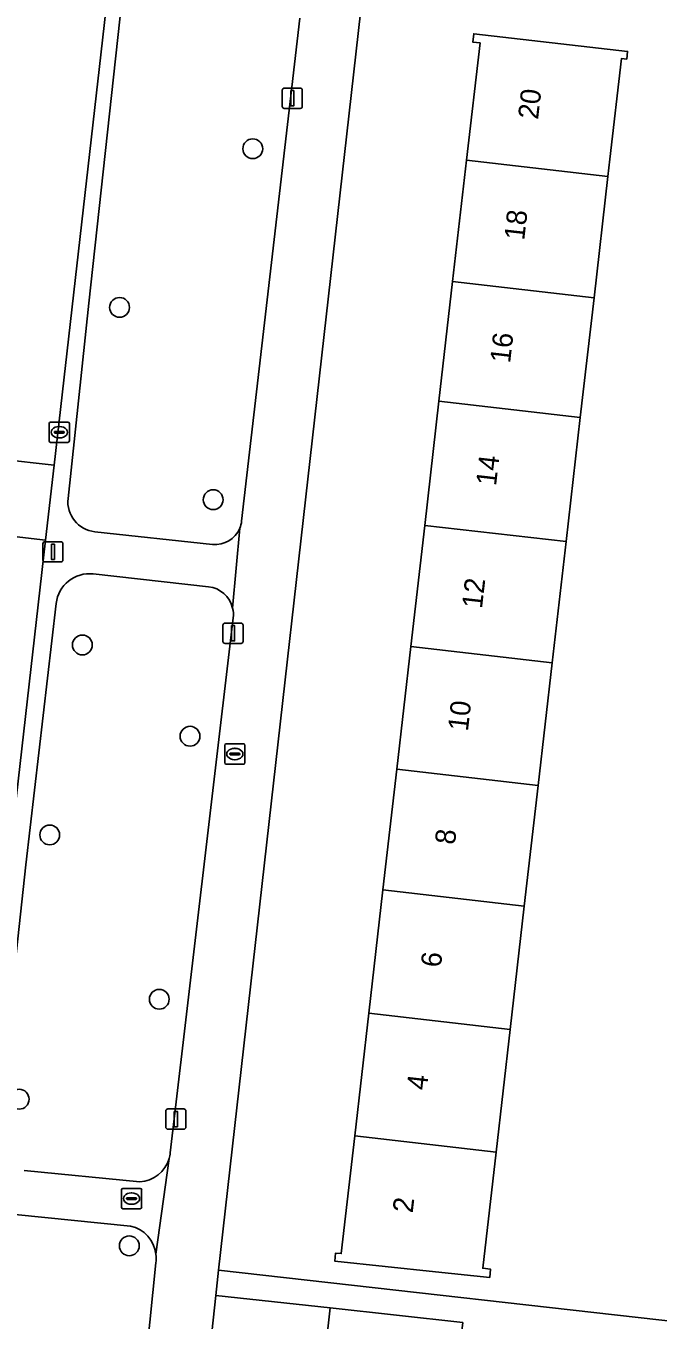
# Model space of a CAD drawing. Extents: x 162026 to 163502, y 387295 to 388169.
# Drawn here: x 162585.7 to 162616.9, y 387401.3 to 387465.2 of the extents above; entities that cross this region are included whole.
import ezdxf

# ---------------------------------------------------------------- set-up
doc = ezdxf.new("R2010")
doc.units = 0
for name, color, linetype in [('IMGEO_Boom', 7, 'Continuous'), ('IMGEO_Brandkraan', 7, 'Continuous'), ('IMGEO_Erf', 7, 'Continuous'), ('IMGEO_Groenvoorziening', 7, 'Continuous'), ('IMGEO_Kolk', 7, 'Continuous'), ('IMGEO_Lichtmast', 7, 'Continuous'), ('IMGEO_Muur', 7, 'Continuous'), ('IMGEO_Pand', 7, 'Continuous'), ('IMGEO_Pand_nummerreeks', 7, 'Continuous'), ('IMGEO_Rijbaan_lokaal_open', 7, 'Continuous'), ('IMGEO_Rioolput', 7, 'Continuous'), ('IMGEO_Voetpad_open', 7, 'Continuous')]:
    doc.layers.add(name, color=color, linetype=linetype)

msp = doc.modelspace()

# ---------------------------------------------------------------- linework, layer by layer
at = {"layer": 'IMGEO_Boom'}
for centre in [(162596.9, 387459.103), (162590.321, 387451.271), (162594.945, 387441.78), (162588.484, 387434.607), (162593.801, 387430.103), (162586.873, 387425.232), (162592.281, 387417.12), (162585.365, 387412.186), (162590.804, 387404.95)]:
    msp.add_circle(centre, 0.489, dxfattribs=at)
at = {"layer": 'IMGEO_Brandkraan'}
for p, q in [((162595.513, 387428.8), (162595.513, 387429.652)), ((162595.588, 387429.726), (162596.44, 387429.726)), ((162596.514, 387429.652), (162596.514, 387428.8)), ((162595.772, 387429.22), (162595.772, 387429.232)), ((162596.21, 387429.183), (162595.812, 387429.183)), ((162595.815, 387429.269), (162596.213, 387429.269)), ((162596.001, 387429.506), (162596.026, 387429.506)), ((162596.256, 387429.232), (162596.256, 387429.22)), ((162596.44, 387428.726), (162595.588, 387428.726)), ((162596.024, 387428.946), (162595.999, 387428.946))]:
    msp.add_line(p, q, dxfattribs=at)
for points in [[(162595.513, 387428.8), (162595.513, 387429.652)], [(162595.588, 387429.726), (162596.44, 387429.726)], [(162596.514, 387429.652), (162596.514, 387428.8)], [(162596.44, 387428.726), (162595.588, 387428.726)]]:
    msp.add_lwpolyline(points, dxfattribs=at)
for centre, radius, start, end in [((162595.59, 387429.65), 0.0765, 91.55205, 178.44795), ((162595.59, 387429.65), 0.0765, 91.55205, 178.44795), ((162596.438, 387429.65), 0.0765, 1.55205, 88.44795), ((162596.438, 387429.65), 0.0765, 1.55205, 88.44795), ((162595.812, 387429.229), 0.0403, 85.87752, 175.75265), ((162595.809, 387429.219), 0.0366, 178.93798, 274.71019), ((162596.213, 387429.226), 0.043, 264.86636, 352.45326), ((162596.217, 387429.231), 0.0386, 1.73085, 96.63898), ((162595.59, 387428.802), 0.0765, 181.55205, 268.44795), ((162595.59, 387428.802), 0.0765, 181.55205, 268.44795), ((162596.438, 387428.802), 0.0765, 271.55205, 358.44795), ((162596.438, 387428.802), 0.0765, 271.55205, 358.44795)]:
    msp.add_arc(centre, radius, start, end, dxfattribs=at)
for centre, major_axis, ratio, start_param, end_param in [((162596, 387429.226), (-0.387, 0.002), 0.722429, 4.712389, 7.853982), ((162596.025, 387429.226), (-0.39, 0.002), 0.717154, 1.570796, 4.712389)]:
    msp.add_ellipse(centre, major_axis=major_axis, ratio=ratio, start_param=start_param, end_param=end_param, dxfattribs=at)
at = {"layer": 'IMGEO_Erf'}
for points in [[(162602.4, 387467.38), (162602.34, 387466.849), (162595.213, 387403.744), (162620.299, 387400.911), (162620.585, 387403.439), (162617.575, 387403.775), (162618.104, 387408.526), (162618.646, 387413.389), (162621.656, 387413.053), (162621.978, 387415.578), (162618.968, 387415.914), (162619.497, 387420.665), (162620.039, 387425.528), (162623.049, 387425.192), (162623.355, 387427.593), (162620.345, 387427.929), (162620.874, 387432.681), (162621.416, 387437.543)], [(162600.377, 387398.791), (162600.719, 387401.886), (162595.072, 387402.493), (162593.023, 387383.496)]]:
    msp.add_lwpolyline(points, dxfattribs=at)
msp.add_lwpolyline([(162612.37, 387439.713), (162611.684, 387433.734), (162610.989, 387427.674), (162610.307, 387421.719), (162609.608, 387415.628), (162608.914, 387409.58), (162608.256, 387403.838), (162608.639, 387403.794), (162608.6, 387403.393), (162605.922, 387403.673), (162600.949, 387404.192), (162600.976, 387404.586), (162601.264, 387404.563), (162601.931, 387410.381), (162602.625, 387416.429), (162603.324, 387422.52), (162604.006, 387428.474), (162604.702, 387434.534), (162605.387, 387440.513), (162606.09, 387446.636), (162606.768, 387452.55), (162607.454, 387458.531), (162608.119, 387464.33), (162607.764, 387464.371), (162607.811, 387464.782), (162615.404, 387463.911), (162615.36, 387463.531), (162615.105, 387463.56), (162614.535, 387458.593), (162614.436, 387457.731), (162613.75, 387451.75), (162613.072, 387445.836)], close=True, dxfattribs=at)
at = {"layer": 'IMGEO_Groenvoorziening'}
for points in [[(162590.434, 387466.409), (162588.81, 387451.478), (162587.777, 387441.842)], [(162596.35, 387440.722), (162599.228, 387465.553)], [(162589.105, 387440.198), (162594.916, 387439.575)], [(162594.709, 387437.484), (162589.025, 387438.117)], [(162587.19, 387436.657), (162585.689, 387423.751), (162584.225, 387410.364)], [(162592.822, 387409.537), (162595.932, 387435.945)], [(162585.607, 387408.675), (162591.321, 387408.112)], [(162590.861, 387405.926), (162585.164, 387406.489)], [(162583.642, 387405.25), (162583.009, 387399.251), (162581.905, 387389.398), (162580.851, 387382.351), (162589.632, 387381.244), (162590.457, 387387.676), (162592.109, 387404.107)]]:
    msp.add_lwpolyline(points, dxfattribs=at)
for centre, radius, start, end in [((162589.264, 387441.685), 1.495, 173.96781, 263.89377), ((162595.08, 387440.865), 1.278, 337.2942, 353.55737), ((162595.055, 387440.871), 1.303, 263.87227, 337.50154), ((162588.842, 387436.464), 1.663, 83.68601, 173.32834), ((162594.554, 387436.105), 1.388, 13.42664, 83.58663), ((162594.545, 387436.106), 1.397, 353.37065, 13.27865), ((162591.248, 387409.692), 1.582, 272.6332, 344.03688), ((162591.281, 387409.684), 1.548, 343.9994, 354.56367), ((162590.52, 387404.355), 1.608, 6.25332, 77.74831), ((162590.579, 387404.351), 1.55, 350.93504, 6.62721)]:
    msp.add_arc(centre, radius, start, end, dxfattribs=at)
at = {"layer": 'IMGEO_Kolk'}
for p, q in [((162586.92, 387445.61), (162587.772, 387445.61)), ((162586.845, 387444.684), (162586.845, 387445.536)), ((162587.104, 387445.104), (162587.104, 387445.116)), ((162587.542, 387445.067), (162587.144, 387445.067)), ((162587.147, 387445.153), (162587.545, 387445.153)), ((162587.333, 387445.39), (162587.358, 387445.39)), ((162587.588, 387445.116), (162587.588, 387445.104)), ((162587.846, 387445.536), (162587.846, 387444.684)), ((162587.772, 387444.61), (162586.92, 387444.61)), ((162587.356, 387444.83), (162587.331, 387444.83))]:
    msp.add_line(p, q, dxfattribs=at)
for points in [[(162586.92, 387445.61), (162587.772, 387445.61)], [(162586.845, 387444.684), (162586.845, 387445.536)], [(162587.846, 387445.536), (162587.846, 387444.684)], [(162587.772, 387444.61), (162586.92, 387444.61)]]:
    msp.add_lwpolyline(points, dxfattribs=at)
for centre, radius, start, end in [((162586.922, 387445.534), 0.0765, 91.55205, 178.44795), ((162586.922, 387445.534), 0.0765, 91.55205, 178.44795), ((162587.77, 387445.534), 0.0765, 1.55205, 88.44795), ((162587.77, 387445.534), 0.0765, 1.55205, 88.44795), ((162587.144, 387445.113), 0.0403, 85.87752, 175.75265), ((162587.141, 387445.103), 0.0366, 178.93798, 274.71019), ((162587.545, 387445.11), 0.043, 264.86636, 352.45326), ((162587.549, 387445.115), 0.0386, 1.73085, 96.63898), ((162586.922, 387444.686), 0.0765, 181.55205, 268.44795), ((162586.922, 387444.686), 0.0765, 181.55205, 268.44795), ((162587.77, 387444.686), 0.0765, 271.55205, 358.44795), ((162587.77, 387444.686), 0.0765, 271.55205, 358.44795)]:
    msp.add_arc(centre, radius, start, end, dxfattribs=at)
for centre, major_axis, ratio, start_param, end_param in [((162587.332, 387445.11), (-0.387, 0.002), 0.722429, 4.712389, 7.853982), ((162587.357, 387445.11), (-0.39, 0.002), 0.717154, 1.570796, 4.712389)]:
    msp.add_ellipse(centre, major_axis=major_axis, ratio=ratio, start_param=start_param, end_param=end_param, dxfattribs=at)
at = {"layer": 'IMGEO_Lichtmast'}
for p, q in [((162598.355, 387461.195), (162598.355, 387461.995)), ((162598.355, 387461.995), (162598.355, 387461.195)), ((162598.455, 387462.095), (162599.245, 387462.095)), ((162599.245, 387462.095), (162598.455, 387462.095)), ((162599.345, 387461.995), (162599.345, 387461.195)), ((162599.345, 387461.195), (162599.345, 387461.995)), ((162599.245, 387461.095), (162598.455, 387461.095)), ((162598.455, 387461.095), (162599.245, 387461.095)), ((162586.534, 387438.807), (162586.534, 387439.607)), ((162586.534, 387439.607), (162586.534, 387438.807)), ((162586.634, 387439.707), (162587.424, 387439.707)), ((162587.424, 387439.707), (162586.634, 387439.707)), ((162587.524, 387439.607), (162587.524, 387438.807)), ((162587.524, 387438.807), (162587.524, 387439.607)), ((162587.424, 387438.707), (162586.634, 387438.707)), ((162586.634, 387438.707), (162587.424, 387438.707)), ((162595.429, 387434.786), (162595.429, 387435.586)), ((162595.429, 387435.586), (162595.429, 387434.786)), ((162595.529, 387435.686), (162596.319, 387435.686)), ((162596.319, 387435.686), (162595.529, 387435.686)), ((162596.419, 387435.586), (162596.419, 387434.786)), ((162596.419, 387434.786), (162596.419, 387435.586)), ((162596.319, 387434.686), (162595.529, 387434.686)), ((162595.529, 387434.686), (162596.319, 387434.686)), ((162592.605, 387410.805), (162592.605, 387411.605)), ((162592.605, 387411.605), (162592.605, 387410.805)), ((162592.705, 387411.705), (162593.495, 387411.705)), ((162593.495, 387411.705), (162592.705, 387411.705)), ((162593.595, 387411.605), (162593.595, 387410.805)), ((162593.595, 387410.805), (162593.595, 387411.605)), ((162593.495, 387410.705), (162592.705, 387410.705)), ((162592.705, 387410.705), (162593.495, 387410.705))]:
    msp.add_line(p, q, dxfattribs=at)
for points in [[(162598.775, 387461.97), (162598.925, 387461.97), (162598.925, 387461.22), (162598.775, 387461.22), (162598.775, 387461.97)], [(162586.954, 387439.582), (162587.104, 387439.582), (162587.104, 387438.832), (162586.954, 387438.832), (162586.954, 387439.582)], [(162595.849, 387435.561), (162595.999, 387435.561), (162595.999, 387434.811), (162595.849, 387434.811), (162595.849, 387435.561)], [(162593.025, 387411.58), (162593.175, 387411.58), (162593.175, 387410.83), (162593.025, 387410.83), (162593.025, 387411.58)]]:
    msp.add_lwpolyline(points, dxfattribs=at)
for centre, start, end in [((162598.455, 387461.995), 90, 180), ((162598.455, 387461.995), 90, 180), ((162599.245, 387461.995), 0, 90), ((162599.245, 387461.995), 360, 90), ((162598.455, 387461.195), 180, 270), ((162598.455, 387461.195), 180, 270), ((162599.245, 387461.195), 270, 0), ((162599.245, 387461.195), 270, 0), ((162586.634, 387439.607), 90, 180), ((162586.634, 387439.607), 90, 180), ((162587.424, 387439.607), 0, 90), ((162587.424, 387439.607), 360, 90), ((162586.634, 387438.807), 180, 270), ((162586.634, 387438.807), 180, 270), ((162587.424, 387438.807), 270, 0), ((162587.424, 387438.807), 270, 0), ((162595.529, 387435.586), 90, 180), ((162595.529, 387435.586), 90, 180), ((162596.319, 387435.586), 0, 90), ((162596.319, 387435.586), 360, 90), ((162595.529, 387434.786), 180, 270), ((162595.529, 387434.786), 180, 270), ((162596.319, 387434.786), 270, 0), ((162596.319, 387434.786), 270, 0), ((162592.705, 387411.605), 90, 180), ((162592.705, 387411.605), 90, 180), ((162593.495, 387411.605), 0, 90), ((162593.495, 387411.605), 360, 90), ((162592.705, 387410.805), 180, 270), ((162592.705, 387410.805), 180, 270), ((162593.495, 387410.805), 270, 0), ((162593.495, 387410.805), 270, 0)]:
    msp.add_arc(centre, 0.1, start, end, dxfattribs=at)
at = {"layer": 'IMGEO_Muur'}
msp.add_lwpolyline([(162593.023, 387383.496), (162595.072, 387402.493)], dxfattribs=at)
at = {"layer": 'IMGEO_Pand'}
for points in [[(162614.436, 387457.731), (162614.535, 387458.593), (162615.105, 387463.56), (162615.36, 387463.531), (162615.404, 387463.911), (162607.811, 387464.782), (162607.764, 387464.371), (162608.119, 387464.33), (162607.454, 387458.531)], [(162607.454, 387458.531), (162606.768, 387452.55), (162613.75, 387451.75), (162614.436, 387457.731)], [(162606.768, 387452.55), (162606.09, 387446.636), (162613.072, 387445.836), (162613.75, 387451.75)], [(162612.37, 387439.713), (162613.072, 387445.836), (162606.09, 387446.636), (162605.387, 387440.513)], [(162605.387, 387440.513), (162604.702, 387434.534), (162611.684, 387433.734), (162612.37, 387439.713)], [(162604.702, 387434.534), (162604.006, 387428.474), (162610.989, 387427.674), (162611.684, 387433.734)], [(162610.307, 387421.719), (162610.989, 387427.674), (162604.006, 387428.474), (162603.324, 387422.52)], [(162603.324, 387422.52), (162602.625, 387416.429), (162609.608, 387415.628), (162610.307, 387421.719)], [(162608.914, 387409.58), (162609.608, 387415.628), (162602.625, 387416.429), (162601.931, 387410.381)], [(162601.931, 387410.381), (162601.264, 387404.563), (162600.976, 387404.586), (162600.949, 387404.192), (162605.922, 387403.673), (162608.6, 387403.393), (162608.639, 387403.794), (162608.256, 387403.838), (162608.914, 387409.58)], [(162607.263, 387401.157), (162600.719, 387401.886), (162600.377, 387398.791), (162606.914, 387398.063)]]:
    msp.add_lwpolyline(points, close=True, dxfattribs=at)
at = {"layer": 'IMGEO_Rijbaan_lokaal_open'}
for points in [[(162581.94, 387468.143), (162581.913, 387467.901), (162581.907, 387467.844), (162579.275, 387445.939), (162579.124, 387444.366), (162587.09, 387443.478), (162589.807, 387467.375)], [(162586.67, 387439.788), (162578.784, 387440.7), (162578.017, 387432.414), (162575.462, 387409.143), (162575.114, 387405.97), (162572.612, 387386.379), (162572.427, 387384.787), (162572.068, 387382.025)], [(162573.722, 387378.713), (162579.655, 387378.051), (162580.172, 387382.561), (162580.231, 387383.076), (162580.451, 387385.092), (162586.67, 387439.788)]]:
    msp.add_lwpolyline(points, dxfattribs=at)
msp.add_lwpolyline([(162587.09, 387443.478), (162579.124, 387444.366), (162578.784, 387440.7), (162586.67, 387439.788)], close=True, dxfattribs=at)
at = {"layer": 'IMGEO_Rioolput'}
for p, q in [((162590.412, 387406.855), (162590.412, 387407.707)), ((162590.487, 387407.781), (162591.339, 387407.781)), ((162590.671, 387407.275), (162590.671, 387407.287)), ((162590.714, 387407.324), (162591.112, 387407.324)), ((162590.9, 387407.561), (162590.925, 387407.561)), ((162591.155, 387407.287), (162591.155, 387407.275)), ((162591.413, 387407.707), (162591.413, 387406.855)), ((162591.339, 387406.781), (162590.487, 387406.781)), ((162591.109, 387407.238), (162590.711, 387407.238)), ((162590.923, 387407.001), (162590.898, 387407.001))]:
    msp.add_line(p, q, dxfattribs=at)
for points in [[(162590.412, 387406.855), (162590.412, 387407.707)], [(162590.487, 387407.781), (162591.339, 387407.781)], [(162591.413, 387407.707), (162591.413, 387406.855)], [(162591.339, 387406.781), (162590.487, 387406.781)]]:
    msp.add_lwpolyline(points, dxfattribs=at)
for centre, radius, start, end in [((162590.489, 387407.705), 0.0765, 91.55205, 178.44795), ((162590.489, 387407.705), 0.0765, 91.55205, 178.44795), ((162590.711, 387407.284), 0.0403, 85.87752, 175.75265), ((162590.708, 387407.274), 0.0366, 178.93798, 274.71019), ((162591.112, 387407.281), 0.043, 264.86636, 352.45326), ((162591.116, 387407.286), 0.0386, 1.73085, 96.63898), ((162591.337, 387407.705), 0.0765, 1.55205, 88.44795), ((162591.337, 387407.705), 0.0765, 1.55205, 88.44795), ((162590.489, 387406.857), 0.0765, 181.55205, 268.44795), ((162590.489, 387406.857), 0.0765, 181.55205, 268.44795), ((162591.337, 387406.857), 0.0765, 271.55205, 358.44795), ((162591.337, 387406.857), 0.0765, 271.55205, 358.44795)]:
    msp.add_arc(centre, radius, start, end, dxfattribs=at)
for centre, major_axis, ratio, start_param, end_param in [((162590.899, 387407.281), (-0.387, 0.002), 0.722429, 4.712389, 7.853982), ((162590.924, 387407.281), (-0.39, 0.002), 0.717154, 1.570796, 4.712389)]:
    msp.add_ellipse(centre, major_axis=major_axis, ratio=ratio, start_param=start_param, end_param=end_param, dxfattribs=at)
at = {"layer": 'IMGEO_Voetpad_open'}
for points in [[(162589.807, 387467.375), (162587.09, 387443.478), (162586.67, 387439.788), (162580.451, 387385.092), (162580.231, 387383.076), (162580.172, 387382.561), (162579.655, 387378.051), (162579.504, 387376.706), (162581.714, 387376.483)], [(162592.327, 387377.265), (162593.023, 387383.496), (162595.072, 387402.493), (162595.213, 387403.744), (162602.34, 387466.849)], [(162587.777, 387441.842), (162588.81, 387451.478), (162590.434, 387466.409)], [(162627.765, 387466.496), (162627.178, 387461.204), (162626.635, 387456.333), (162626.107, 387451.59), (162625.814, 387449.309), (162625.271, 387444.438), (162624.743, 387439.695), (162624.426, 387437.207), (162623.883, 387432.336), (162623.355, 387427.593), (162623.049, 387425.192), (162622.506, 387420.32), (162621.978, 387415.578), (162621.656, 387413.053), (162621.113, 387408.181), (162620.585, 387403.439), (162620.299, 387400.911), (162595.213, 387403.744), (162595.072, 387402.493), (162600.719, 387401.886), (162607.263, 387401.157)], [(162599.228, 387465.553), (162596.35, 387440.722)], [(162594.916, 387439.575), (162589.105, 387440.198)], [(162596.259, 387440.372), (162595.904, 387436.427)], [(162595.904, 387436.427), (162596.259, 387440.372)], [(162589.025, 387438.117), (162594.709, 387437.484)], [(162584.225, 387410.364), (162585.689, 387423.751), (162587.19, 387436.657)], [(162595.932, 387435.945), (162592.822, 387409.537)], [(162592.769, 387409.257), (162592.118, 387404.53)], [(162592.118, 387404.53), (162592.769, 387409.257)], [(162591.321, 387408.112), (162585.607, 387408.675)], [(162585.164, 387406.489), (162590.861, 387405.926)], [(162592.109, 387404.107), (162590.457, 387387.676), (162589.632, 387381.244), (162589.102, 387377.116)]]:
    msp.add_lwpolyline(points, dxfattribs=at)
for centre, radius, start, end in [((162589.264, 387441.685), 1.495, 173.96781, 263.89377), ((162595.08, 387440.865), 1.278, 337.2942, 353.55737), ((162595.055, 387440.871), 1.303, 263.87227, 337.50154), ((162588.842, 387436.464), 1.663, 83.68601, 173.32834), ((162594.554, 387436.105), 1.388, 13.42664, 83.58663), ((162594.545, 387436.106), 1.397, 353.37065, 13.27865), ((162591.248, 387409.692), 1.582, 272.6332, 344.03688), ((162591.281, 387409.684), 1.548, 343.9994, 354.56367), ((162590.52, 387404.355), 1.608, 6.25332, 77.74831), ((162590.579, 387404.351), 1.55, 350.93504, 6.62721)]:
    msp.add_arc(centre, radius, start, end, dxfattribs=at)

# ---------------------------------------------------------------- texts
at = {"layer": 'IMGEO_Pand_nummerreeks'}
for s, p in [('20', (162610.983, 387460.521)), ('18', (162610.299, 387454.553)), ('16', (162609.603, 387448.492)), ('14', (162608.909, 387442.435)), ('12', (162608.214, 387436.374)), ('10', (162607.52, 387430.322)), ('8', (162606.878, 387424.723)), ('6', (162606.182, 387418.661)), ('4', (162605.488, 387412.603)), ('2', (162604.793, 387406.543))]:
    msp.add_text(s, height=1, rotation=83.45703, dxfattribs=at).set_placement(p)

doc.saveas('drawing.dxf')
